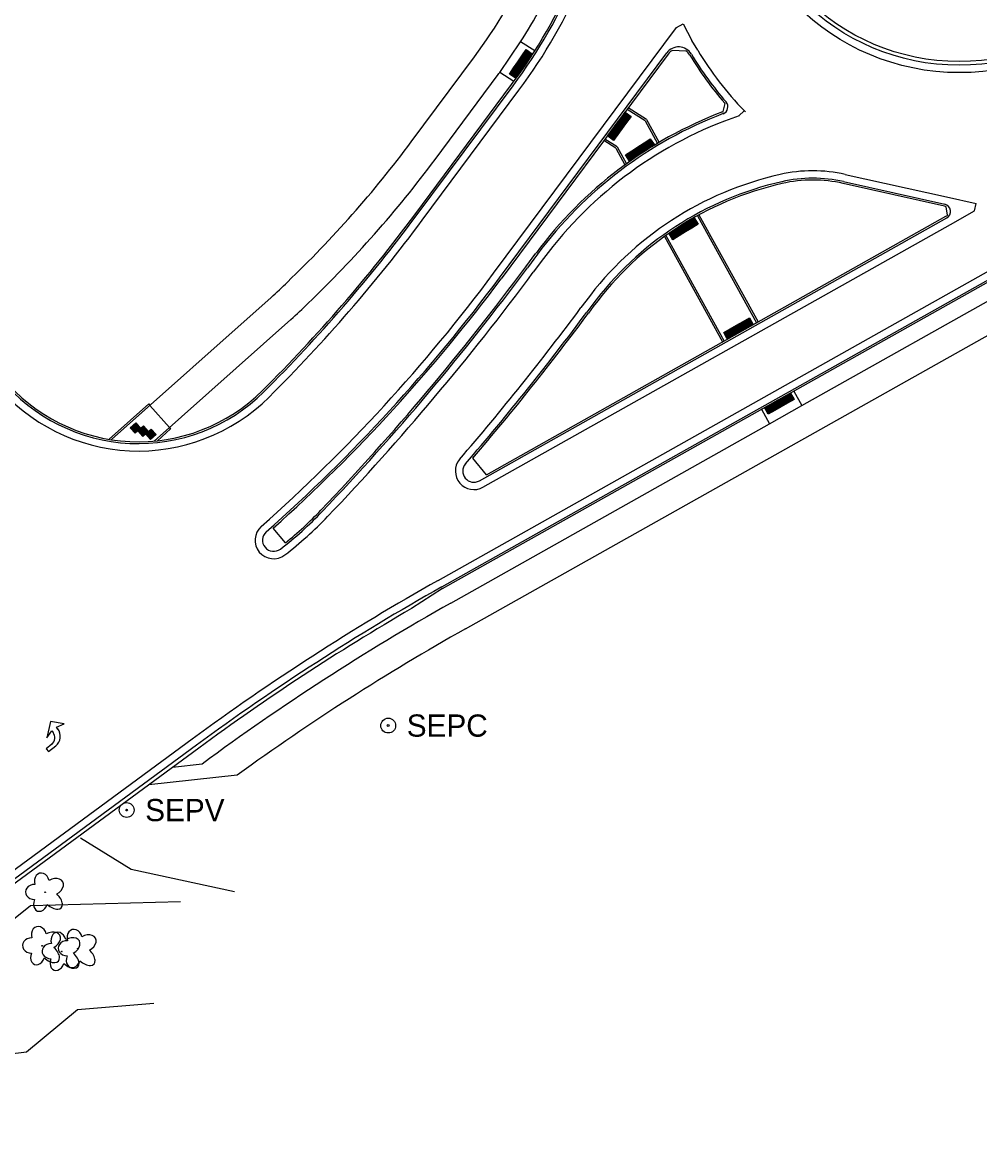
# Model space of a CAD drawing. Extents: x 588843 to 2552415, y 180129 to 269402.
# Drawn here: x 590383.3 to 590641.6, y 186401.5 to 186702.7 of the extents above; entities that cross this region are included whole.
import ezdxf

# ---------------------------------------------------------------- set-up
doc = ezdxf.new("R2010")
doc.units = 0
for name, color, linetype in [('E_FEN_ChainLink', 7, 'Continuous'), ('E_LAND_TreeLine', 7, 'Continuous'), ('E_LAND_Vegetation', 7, 'Continuous'), ('E_MISCPROP_Septic', 7, 'Continuous'), ('GHD_Mods', 7, 'Continuous'), ('P_PATH_Sidewalk', 7, 'Continuous'), ('P_PM', 7, 'Continuous'), ('P_RDWY_C_and_G_30', 7, 'Continuous'), ('P_RDWY_C_and_G_36', 7, 'Continuous'), ('P_RDWY_C_and_GBack', 7, 'Continuous'), ('P_RDWY_C_and_GFace', 7, 'Continuous'), ('P_RDWY_Joint', 7, 'Continuous'), ('P_RDWY_LaneEdge', 7, 'Continuous')]:
    doc.layers.add(name, color=color, linetype=linetype)

# ---------------------------------------------------------------- blocks, each defined once
blk = doc.blocks.new('MAT2L')
at = {"layer": 'P_PM'}
for points in [[(-0.28, 5.79), (-0.19, 5.79), (-0.86, 5.79), (-0.2, 8), (-3, 5.5), (-3, 5.5), (-0.21, 1.94), (-0.87, 4.2), (-0.25, 4.2), (-0.3, 4.2)], [(2, 0), (3, 0), (3, 2.59), (3, 2.51)], [(2, 1.9), (2, 1.93), (2, 0), (2, 0)]]:
    blk.add_lwpolyline(points, dxfattribs=at)
for centre, radius, start, end in [((-0.3, 1.9), 2.3, 0.001, 90.0015), ((-0.28, 2.51), 3.28, 359.9998, 89.9997)]:
    blk.add_arc(centre, radius, start, end, dxfattribs=at)
blk = doc.blocks.new('DTRE_2')
at = {"layer": 'E_LAND_Vegetation'}
blk.add_circle((-0.18, 0), 0.183, dxfattribs=at)
for centre, major_axis, ratio in [((-1.87, 5.32), (1.36, -4.98), 0.782863), ((4.06, 2.74), (-5.27, -2.93), 0.691916), ((-5.87, 0.15), (4.93, -0.12), 0.832022), ((-2.49, -5.24), (1.8, 4.86), 0.716896), ((3.54, -3.71), (-5.01, 4.58), 0.560249)]:
    blk.add_ellipse(centre, major_axis=major_axis, ratio=ratio, start_param=1.570796, end_param=4.712389, dxfattribs=at)
blk = doc.blocks.new('SEPC')
at = {"layer": 'E_MISCPROP_Septic'}
for radius in [4, 0.5]:
    blk.add_circle((0, 0), radius, dxfattribs=at)
blk.add_text('SEPC', height=12, dxfattribs=at).set_placement((10, -6))
blk = doc.blocks.new('SEPV')
at = {"layer": 'E_MISCPROP_Septic'}
for radius in [4, 0.5]:
    blk.add_circle((0, 0), radius, dxfattribs=at)
blk.add_text('SEPV', height=12, dxfattribs=at).set_placement((10, -6))
blk = doc.blocks.new('RAMPD_1')
at = {"layer": 'P_PATH_Sidewalk'}
for p, q in [((-0.01, 0), (-0.01, 0.02)), ((-0.01, 0.02), (0.01, 0.02)), ((0.01, 0), (-0.01, 0)), ((0.01, 0.02), (0.01, 0))]:
    blk.add_line(p, q, dxfattribs=at)
for centre in [(-0.0075, 0.0175), (-0.0075, 0.0137), (-0.0075, 0.01), (-0.0075, 0.0062), (-0.0075, 0.0025), (-0.0037, 0.0175), (-0.0037, 0.0137), (-0.0037, 0.01), (-0.0037, 0.0062), (-0.0037, 0.0025), (0, 0.0175), (0, 0.0137), (0, 0.01), (0, 0.0062), (0, 0.0025), (0.0038, 0.0175), (0.0038, 0.0137), (0.0038, 0.01), (0.0038, 0.0062), (0.0038, 0.0025), (0.0075, 0.0175), (0.0075, 0.0137), (0.0075, 0.01), (0.0075, 0.0062), (0.0075, 0.0025)]:
    blk.add_circle(centre, 0.00125, dxfattribs=at)

msp = doc.modelspace()

# ---------------------------------------------------------------- linework, layer by layer
at = {"layer": 'E_FEN_ChainLink'}
msp.add_lwpolyline([(590426, 186465.4), (590385.5, 186464.29), (590370.05, 186451.96), (590197.13, 186302.03)], dxfattribs=at)
at = {"layer": 'E_LAND_TreeLine'}
for points in [[(590440.58, 186468.04), (590412.7, 186474.1), (590399.04, 186482.52)], [(590371.19, 186459.99), (590358.95, 186439.39), (590362.44, 186422.21), (590384.44, 186424.88), (590398.24, 186436.31), (590418.8, 186438.08)]]:
    msp.add_lwpolyline(points, dxfattribs=at)
at = {"layer": 'P_PATH_Sidewalk'}
for p, q in [((590521.55, 186695), (590517.75, 186697.4)), ((590488.25, 186670.47), (590505.27, 186693.35)), ((590494.67, 186665.69), (590511.69, 186688.58)), ((590515.91, 186686.73), (590512.1, 186689.14)), ((590551.31, 186676.15), (590546.47, 186679.22)), ((590551.31, 186676.15), (590554.67, 186670.05)), ((590543.79, 186669.08), (590540.49, 186671.17)), ((590543.79, 186669.08), (590546.29, 186664.54)), ((590565.42, 186650.52), (590581.34, 186621.61)), ((590556.94, 186645.2), (590572.62, 186616.7)), ((590591.47, 186603.21), (590593.64, 186599.27)), ((590582.75, 186598.31), (590584.92, 186594.36)), ((590431.83, 186502.56), (590423.87, 186501.67)), ((590441.31, 186499.58), (590417.43, 186496.94))]:
    msp.add_line(p, q, dxfattribs=at)
for points in [[(590512.1, 186689.14), (590517.75, 186697.4)], [(590593.64, 186599.27), (590652.85, 186632.57)], [(590407.35, 186590.09), (590450.43, 186628.47)], [(590502.84, 186539.02), (590656.77, 186625.6)], [(590418.93, 186589.72), (590455.75, 186622.49)], [(590417.74, 186599.34), (590423, 186593.34)], [(590584.92, 186594.36), (590593.64, 186599.27)], [(590498.92, 186545.99), (590584.92, 186594.36)]]:
    msp.add_lwpolyline(points, dxfattribs=at)
for centre, radius, start, end in [((590396.93, 186773.9), 135, 323.3698, 336.2427), ((590396.93, 186773.9), 143, 327.6597, 336.2427), ((590396.93, 186773.9), 143, 323.3698, 323.6498), ((590247.5, 186849.46), 300, 313.7157, 323.3698), ((590247.5, 186849.46), 308, 313.7351, 323.3698), ((590385.25, 186701.64), 98, 311.695, 315.2308), ((590385.25, 186701.64), 106, 311.695, 315.1729), ((590814.14, 185985.56), 643, 119.35632, 126.48221), ((590814.14, 185985.56), 635, 119.35632, 125.95412)]:
    msp.add_arc(centre, radius, start, end, dxfattribs=at)
at = {"layer": 'P_RDWY_C_and_G_30'}
for p, q in [((590489.2, 186650.8), (590515.3, 186685.9)), ((590536.94, 186626.3), (590535.63, 186624.53))]:
    msp.add_line(p, q, dxfattribs=at)
for centre, radius, start, end in [((590396.93, 186773.9), 147.5, 323.3698, 336.7295), ((590149.34, 186903.48), 423.5, 314.8741, 323.3698), ((590414.63, 186637.03), 47.5, 219.5714, 314.8741)]:
    msp.add_arc(centre, radius, start, end, dxfattribs=at)
at = {"layer": 'P_RDWY_C_and_G_36'}
msp.add_circle((590636.05, 186751.12), 59, dxfattribs=at)
at = {"layer": 'P_RDWY_C_and_GBack'}
for p, q in [((590551.69, 186676.51), (590546.77, 186679.62)), ((590551.69, 186676.51), (590555.1, 186670.3)), ((590543.42, 186668.72), (590540.19, 186670.77)), ((590543.42, 186668.72), (590545.89, 186664.24)), ((590565.86, 186650.76), (590581.78, 186621.85)), ((590556.53, 186644.91), (590572.19, 186616.46)), ((590537.34, 186626), (590536.03, 186624.23)), ((590508.51, 186580.64), (590504.85, 186585.12)), ((590454.28, 186562.26), (590451.01, 186566.21)), ((590496.71, 186549.91), (590488.29, 186544.51))]:
    msp.add_line(p, q, dxfattribs=at)
for points in [[(590557.57, 186694.14), (590512.48, 186633.5)], [(590562.32, 186694.96), (590558.72, 186695.14)], [(590572.35, 186678.6), (590572.9, 186680.77)], [(590632.05, 186653.13), (590604.77, 186659.23)], [(590632.88, 186650.71), (590632.55, 186652.92)], [(590508.51, 186580.64), (590632.46, 186650.36)], [(590519.16, 186636.74), (590521.89, 186640.42)], [(590496.71, 186549.91), (590650.65, 186636.49)], [(590537.34, 186626), (590536.03, 186624.23)], [(590406.71, 186590.19), (590417.41, 186599.72)], [(590417.41, 186599.72), (590417.74, 186599.34)], [(590419.78, 186589.81), (590423.33, 186592.97)], [(590423, 186593.34), (590423.33, 186592.96)], [(590430.9, 186506.84), (590330.77, 186433.23)]]:
    msp.add_lwpolyline(points, dxfattribs=at)
for centre, radius, start, end in [((590560.37, 186692.06), 3.5, 118.2102, 143.3698), ((590560.37, 186692.06), 3.5, 31.0463, 56.2048), ((590642.62, 186741.57), 92.5, 211.0463, 220.9769), ((590571.65, 186679.92), 1.5, 34.1087, 40.977), ((590612.25, 186573.4), 112.5, 110.8592, 143.4355), ((590571.65, 186679.92), 1.5, 290.8601, 297.7291), ((590607.62, 186573.87), 87.5, 102.7537, 143.4355), ((590596.58, 186622.64), 37.5, 77.3942, 102.7537), ((590631.73, 186651.67), 1.5, 56.5649, 77.3942), ((590631.73, 186651.67), 1.5, 299.3563, 320.1856), ((589958.94, 187052.26), 697.5, 316.37868, 323.43549), ((590149.34, 186903.48), 452.5, 311.8108, 323.3698), ((589958.94, 187052.26), 718.5, 319.446, 323.43549), ((590393.29, 186638.33), 97.5, 308.7203, 316.3787), ((590814.14, 185985.56), 647, 120.24044, 126.32317)]:
    msp.add_arc(centre, radius, start, end, dxfattribs=at)
at = {"layer": 'P_RDWY_C_and_GFace'}
for p, q in [((590512.08, 186633.8), (590557.16, 186694.44)), ((590489.61, 186650.5), (590515.7, 186685.6)), ((590604.87, 186659.72), (590632.16, 186653.62)), ((590506.61, 186579), (590632.71, 186649.92)), ((590522.29, 186640.12), (590519.56, 186636.44)), ((590496.47, 186550.35), (590650.4, 186636.93)), ((590536.94, 186626.3), (590535.63, 186624.53))]:
    msp.add_line(p, q, dxfattribs=at)
msp.add_lwpolyline([(590430.31, 186507.64), (590330.18, 186434.03)], dxfattribs=at)
msp.add_circle((590636.05, 186751.12), 60, dxfattribs=at)
for centre, radius, start, end in [((590396.93, 186773.9), 148, 323.3698, 336.7295), ((590560.37, 186692.06), 4, 31.0452, 143.3698), ((590642.62, 186741.57), 92, 211.0463, 220.9769), ((590571.65, 186679.92), 2, 290.8592, 40.9785), ((590612.25, 186573.4), 112, 110.8592, 143.4355), ((590607.62, 186573.87), 88, 102.7537, 143.4355), ((590596.58, 186622.64), 38, 77.3942, 102.7537), ((590631.73, 186651.67), 2, 299.3563, 77.3942), ((590149.34, 186903.48), 424, 314.8741, 323.3698), ((589958.94, 187052.26), 698, 316.37868, 323.43549), ((590149.34, 186903.48), 452, 311.5462, 323.3698), ((589958.94, 187052.26), 718, 319.24906, 323.43549), ((590414.63, 186637.03), 48, 219.5714, 314.8741), ((590505.14, 186581.61), 3, 139.2491, 299.3563), ((590393.29, 186638.33), 98, 307.4926, 316.3787), ((590451.11, 186562.95), 3, 131.5462, 307.4926), ((590814.14, 185985.56), 648, 119.35632, 126.32317)]:
    msp.add_arc(centre, radius, start, end, dxfattribs=at)
at = {"layer": 'P_RDWY_Joint'}
msp.add_arc((590642.62, 186741.57), 90, 224.1631, 224.4549, dxfattribs=at)
at = {"layer": 'P_RDWY_LaneEdge'}
for p, q in [((590510.47, 186634.99), (590559.8, 186701.34)), ((590559.8, 186701.34), (590561.56, 186702.28)), ((590561.56, 186702.28), (590563.95, 186697.83)), ((590491.21, 186649.31), (590517.3, 186684.4)), ((590576.63, 186677.47), (590578.06, 186678.86)), ((590605.31, 186661.67), (590632.6, 186655.57)), ((590632.6, 186655.57), (590640.61, 186653.78)), ((590633.69, 186648.18), (590640.17, 186651.83)), ((590507.59, 186577.25), (590633.69, 186648.18)), ((590495.49, 186552.09), (590649.42, 186638.67)), ((590523.9, 186638.93), (590521.17, 186635.25)), ((590535.33, 186627.49), (590534.02, 186625.72)), ((590535.33, 186627.49), (590534.02, 186625.72)), ((590429.12, 186509.26), (590284.71, 186403.08))]:
    msp.add_line(p, q, dxfattribs=at)
for points in [[(590565.51, 186695.15), (590563.95, 186697.83)], [(590640.17, 186651.83), (590640.61, 186653.78)]]:
    msp.add_lwpolyline(points, dxfattribs=at)
msp.add_circle((590636.05, 186751.12), 62, dxfattribs=at)
for centre, radius, start, end in [((590396.93, 186773.9), 150, 323.3698, 336.7462), ((590642.62, 186741.57), 90, 211.0463, 224.1631), ((590612.25, 186573.4), 110, 108.8722, 143.4355), ((590607.62, 186573.87), 90, 102.7537, 143.4355), ((590596.58, 186622.64), 40, 77.3942, 102.7537), ((590149.34, 186903.48), 426, 314.8741, 323.3698), ((590149.34, 186903.48), 450, 311.5462, 323.3698), ((589958.94, 187052.26), 700, 316.37868, 323.43549), ((589958.94, 187052.26), 716, 319.23347, 323.43549), ((590414.63, 186637.03), 50, 219.6155, 314.8741), ((590505.14, 186581.61), 5, 141.478, 299.3563), ((590393.29, 186638.33), 100, 307.4926, 316.3787), ((590451.11, 186562.95), 5, 131.5462, 307.4926), ((590814.14, 185985.56), 650, 119.35632, 126.32317)]:
    msp.add_arc(centre, radius, start, end, dxfattribs=at)

# ---------------------------------------------------------------- block references
at = {"layer": 'E_LAND_Vegetation', "xscale": 0.5, "yscale": 0.5}
for p in [(590389.57, 186467.95), (590388.78, 186453.51), (590394.04, 186451.99), (590398.39, 186452.75)]:
    msp.add_blockref('DTRE_2', p, dxfattribs=at)
at = {"layer": 'E_MISCPROP_Septic', "xscale": 0.5, "yscale": 0.5}
for name, p in [('SEPC', (590482.02, 186512.94)), ('SEPV', (590411.47, 186490.14))]:
    msp.add_blockref(name, p, dxfattribs=at)
at = {"layer": 'GHD_Mods', "rotation": -51.492267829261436}
msp.add_blockref('MAT2L', (590388.51, 186508.25), dxfattribs=at)
at = {"layer": 'P_PATH_Sidewalk'}
for p, xscale, yscale, rotation in [((590520.31, 186693.39), 100.00000000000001, 100, 55.533018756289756), ((590518.05, 186690.1), 100.00000000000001, 100, 55.533018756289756), ((590519.18, 186691.74), 100.00000000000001, 100, 55.533018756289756), ((590516.92, 186688.45), 100.00000000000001, 100, 55.533018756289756), ((590545.74, 186674.85), 100.00000000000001, 100.00000000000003, 53.288194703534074), ((590546.94, 186676.45), 100.00000000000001, 100.00000000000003, 53.288194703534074), ((590543.35, 186671.64), 100.00000000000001, 100.00000000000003, 53.288194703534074), ((590544.55, 186673.24), 100.00000000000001, 100.00000000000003, 53.288194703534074), ((590549.93, 186668.26), 100.00000000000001, 100.00000000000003, -56.734942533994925), ((590551.6, 186669.36), 100.00000000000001, 100.00000000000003, -56.734942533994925), ((590546.59, 186666.07), 100.00000000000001, 100.00000000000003, -56.734942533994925), ((590548.26, 186667.17), 100.00000000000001, 100.00000000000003, -56.734942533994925), ((590563.42, 186648.04), 99.99999999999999, 100.00000000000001, -58.25402685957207), ((590558.32, 186644.89), 99.99999999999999, 100.00000000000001, -58.25402685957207), ((590560.02, 186645.94), 99.99999999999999, 100.00000000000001, -58.25402685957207), ((590561.72, 186646.99), 99.99999999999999, 100.00000000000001, -58.25402685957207), ((590577.86, 186619.73), 100.00000000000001, 99.99999999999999, 29.356324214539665), ((590579.6, 186620.71), 100.00000000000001, 99.99999999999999, 29.356324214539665), ((590574.37, 186617.76), 100.00000000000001, 99.99999999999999, 29.356324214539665), ((590576.12, 186618.74), 100.00000000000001, 99.99999999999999, 29.356324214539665), ((590588.9, 186599.45), 100.00000000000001, 99.99999999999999, 29.356324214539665), ((590590.64, 186600.43), 100.00000000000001, 99.99999999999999, 29.356324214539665), ((590585.41, 186597.49), 100.00000000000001, 99.99999999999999, 29.356324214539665), ((590587.15, 186598.47), 100.00000000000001, 99.99999999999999, 29.356324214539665), ((590414.5, 186592.47), 100.00000000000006, 100.00000000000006, 41.49180370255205), ((590416.57, 186591.64), 100.00000000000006, 100.00000000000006, 41.49180370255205), ((590418.65, 186590.8), 100.00000000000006, 100.00000000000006, 41.49180370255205)]:
    msp.add_blockref('RAMPD_1', p, dxfattribs=dict(at, xscale=xscale, yscale=yscale, rotation=rotation))

doc.saveas('drawing.dxf')
